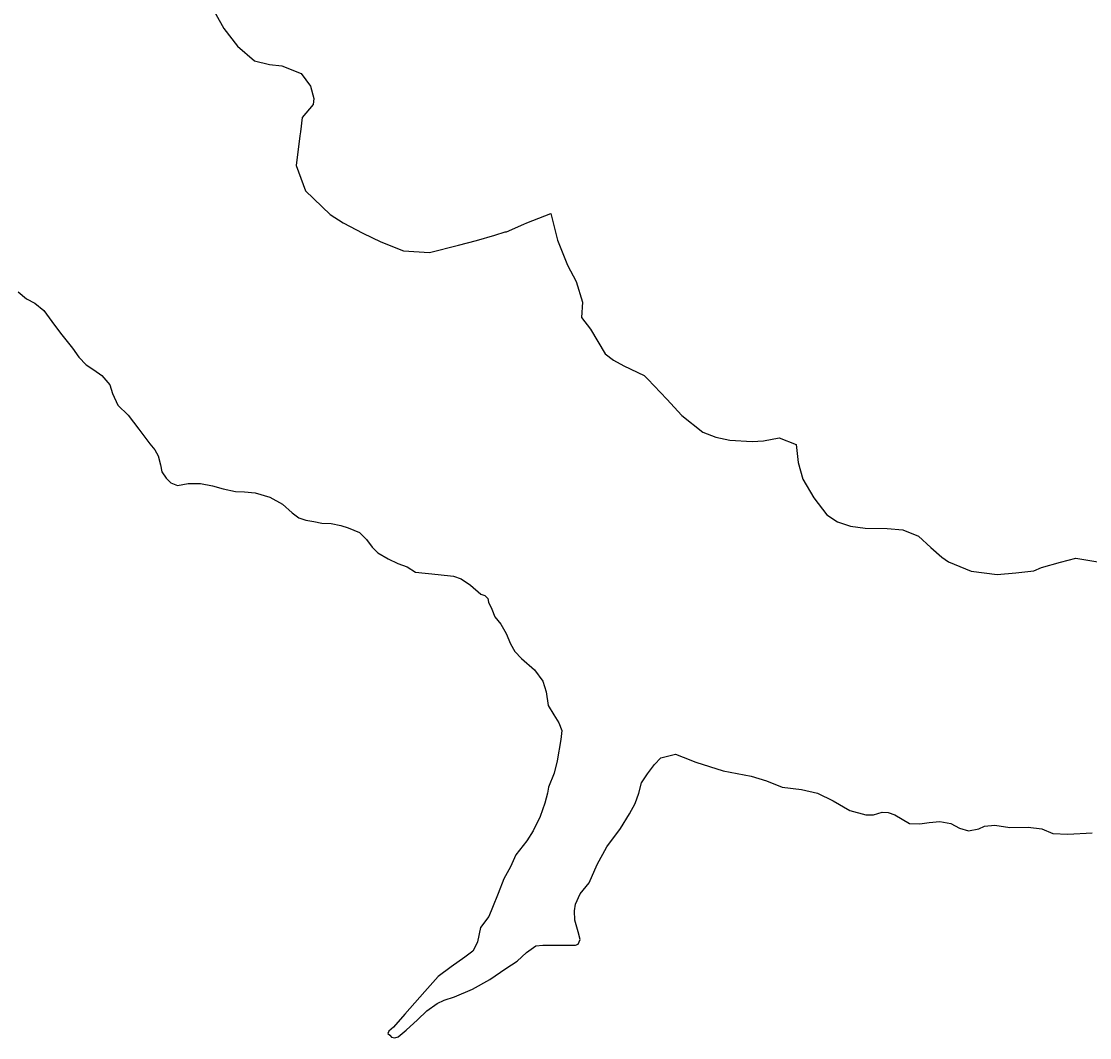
# Model space of a CAD drawing. Extents: x 31699 to 244310, y -8841 to 11474.
# Drawn here: x 135430 to 135540.1, y 700 to 804.8 of the extents above; entities that cross this region are included whole.
import ezdxf

# ---------------------------------------------------------------- set-up
doc = ezdxf.new("R2010")
doc.units = 0
doc.layers.add('R_Draft', color=7, linetype='Continuous')
doc.layers.add('R_Logo', color=7, linetype='Continuous')

msp = doc.modelspace()

# ---------------------------------------------------------------- linework, layer by layer
at = {"layer": 'R_Draft'}
for points in [[(135449.39, 806.71), (135450.88, 804.05), (135452.29, 802.25), (135454.04, 800.73), (135455.58, 800.34), (135456.85, 800.22), (135458.85, 799.43), (135459.8, 798.1), (135460.14, 796.83), (135460.08, 796.23), (135458.95, 794.88), (135458.77, 793.41), (135458.7, 793.01), (135458.33, 789.93), (135459.28, 787.33), (135461.84, 784.88), (135463.18, 784.02), (135465.19, 782.97), (135467.06, 782.05), (135469.4, 781.13), (135472.07, 780.95), (135475.07, 781.71), (135476.93, 782.19), (135478.8, 782.74), (135479.86, 783.08), (135480, 783.08), (135481.79, 783.9), (135482.12, 784.03), (135484.59, 784.99), (135485.27, 782.25), (135486.3, 779.65), (135487.18, 777.99), (135487.86, 775.85), (135487.74, 774.25), (135488.68, 773.05), (135490.17, 770.53), (135491.04, 769.86), (135492.11, 769.27), (135494.19, 768.28), (135494.59, 767.89), (135496.54, 765.83), (135498.09, 764.17), (135500.24, 762.45), (135501.58, 761.92), (135503.05, 761.6), (135505.32, 761.48), (135506.52, 761.56), (135508.12, 761.84), (135509.86, 761.18), (135510.07, 759.31), (135510.55, 757.58), (135511.7, 755.65), (135513.05, 753.92), (135514.12, 753.2), (135515.46, 752.74), (135517, 752.55), (135519.27, 752.5), (135520.87, 752.38), (135522.48, 751.72), (135523.75, 750.53), (135524.89, 749.54), (135525.57, 749.07), (135527.91, 748.09), (135530.58, 747.77), (135532.51, 747.92), (135534.38, 748.14), (135535.18, 748.48), (135537.11, 749.03), (135538.71, 749.44), (135543.45, 748.67)], [(135429.66, 776.9), (135430.53, 776.18), (135431.4, 775.74), (135432.32, 774.97), (135433.15, 773.85), (135434.02, 772.64), (135435.28, 771.09), (135435.91, 770.17), (135436.69, 769.39), (135437.46, 768.86), (135438.28, 768.28), (135439.11, 767.31), (135439.4, 766.43), (135439.93, 765.22), (135441, 764.2), (135442.11, 762.75), (135443.23, 761.25), (135443.76, 760.62), (135444.1, 759.99), (135444.34, 759.07), (135444.49, 758.34), (135444.92, 757.71), (135445.41, 757.22), (135446.09, 756.93), (135447.2, 757.13), (135448.48, 757.14), (135449.69, 756.9), (135450.81, 756.61), (135452.07, 756.31), (135452.99, 756.27), (135454.1, 756.17), (135455.6, 755.73), (135456.91, 755.01), (135457.93, 754.13), (135458.61, 753.6), (135459.33, 753.36), (135460.16, 753.21), (135460.98, 753.07), (135461.95, 753.02), (135462.92, 752.82), (135463.7, 752.58), (135464.86, 752.1), (135465.59, 751.37), (135466.17, 750.59)], [(135429.66, 776.9), (135430.53, 776.18), (135431.4, 775.74), (135432.32, 774.97), (135433.15, 773.85), (135434.02, 772.64), (135435.28, 771.09), (135435.91, 770.17), (135436.69, 769.39), (135437.46, 768.86), (135438.28, 768.28), (135439.11, 767.31), (135439.4, 766.43), (135439.93, 765.22), (135441, 764.2), (135442.11, 762.75), (135443.23, 761.25), (135443.76, 760.62), (135444.1, 759.99), (135444.34, 759.07), (135444.49, 758.34), (135444.92, 757.71), (135445.41, 757.22), (135446.09, 756.93), (135447.2, 757.13), (135448.48, 757.14), (135449.69, 756.9), (135450.81, 756.61), (135452.07, 756.31), (135452.99, 756.27), (135454.1, 756.17), (135455.6, 755.73), (135456.91, 755.01), (135457.93, 754.13), (135458.61, 753.6), (135459.33, 753.36), (135460.16, 753.21), (135460.98, 753.07), (135461.95, 753.02), (135462.92, 752.82), (135463.7, 752.58), (135464.86, 752.1), (135465.59, 751.37), (135466.17, 750.59)], [(135466.17, 750.59), (135466.76, 750), (135467.82, 749.37), (135468.79, 748.88), (135469.76, 748.55), (135470.64, 748.01), (135472.96, 747.77), (135474.56, 747.58), (135475.34, 747.33), (135476.31, 746.65), (135477.37, 745.73), (135477.76, 745.59), (135478.1, 745.3), (135478.15, 744.91), (135478.49, 744.18), (135478.82, 743.41), (135479.41, 742.63), (135479.99, 741.66), (135480.42, 740.6), (135480.86, 739.82), (135481.54, 739.09), (135482.9, 737.93), (135483.77, 736.77), (135484.11, 735.65), (135484.3, 734.25), (135484.88, 733.28), (135485.42, 732.45), (135485.71, 731.68), (135485.61, 730.76), (135485.22, 728.53), (135484.93, 727.27), (135484.35, 725.84), (135484.25, 725.21), (135483.96, 724.19), (135483.48, 722.79), (135482.75, 721.33), (135482.12, 720.31), (135480.96, 718.86), (135480.42, 717.6), (135479.75, 716.39), (135479.16, 714.88), (135478.58, 713.43), (135478.19, 712.51), (135477.32, 711.35), (135477.03, 709.89), (135476.74, 709.31), (135476.55, 708.92), (135475.72, 708.29), (135474.32, 707.32), (135472.96, 706.3), (135471.6, 704.75), (135469.52, 702.43), (135468.36, 701.07), (135467.87, 700.68), (135467.78, 700.44), (135467.97, 700.25), (135468.16, 700.05), (135468.5, 700), (135468.84, 700.1), (135469.67, 700.78), (135470.83, 701.85), (135471.8, 702.77), (135472.86, 703.54), (135473.59, 703.88), (135474.66, 704.22), (135476.5, 705), (135478.29, 706.01), (135479.94, 707.13), (135481.1, 707.9), (135482.07, 708.78), (135483.04, 709.46), (135483.77, 709.55), (135484.88, 709.55), (135486.34, 709.55), (135487.11, 709.55), (135487.4, 709.65), (135487.6, 710.13), (135487.4, 710.91), (135487.06, 712.12), (135487.01, 713.09), (135487.11, 713.77), (135487.6, 714.84), (135488.52, 715.95), (135489.34, 717.84), (135490.36, 719.68), (135491.76, 721.57), (135492.68, 723.08), (135493.27, 724.14), (135493.65, 725.21), (135493.94, 726.28), (135494.53, 727.2)], [(135466.17, 750.59), (135466.76, 750), (135467.82, 749.37), (135468.79, 748.88), (135469.76, 748.55), (135470.64, 748.01), (135472.96, 747.77), (135474.56, 747.58), (135475.34, 747.33), (135476.31, 746.65), (135477.37, 745.73), (135477.76, 745.59), (135478.1, 745.3), (135478.15, 744.91), (135478.49, 744.18), (135478.82, 743.41), (135479.41, 742.63), (135479.99, 741.66), (135480.42, 740.6), (135480.86, 739.82), (135481.54, 739.09), (135482.9, 737.93), (135483.77, 736.77), (135484.11, 735.65), (135484.3, 734.25), (135484.88, 733.28), (135485.42, 732.45), (135485.71, 731.68), (135485.61, 730.76), (135485.22, 728.53), (135484.93, 727.27), (135484.35, 725.84), (135484.25, 725.21), (135483.96, 724.19), (135483.48, 722.79), (135482.75, 721.33), (135482.12, 720.31), (135480.96, 718.86), (135480.42, 717.6), (135479.75, 716.39), (135479.16, 714.88), (135478.58, 713.43), (135478.19, 712.51), (135477.32, 711.35), (135477.03, 709.89), (135476.74, 709.31), (135476.55, 708.92), (135475.72, 708.29), (135474.32, 707.32), (135472.96, 706.3), (135471.6, 704.75), (135469.52, 702.43), (135468.36, 701.07), (135467.87, 700.68), (135467.78, 700.44), (135467.97, 700.25), (135468.16, 700.05), (135468.5, 700), (135468.84, 700.1), (135469.67, 700.78), (135470.83, 701.85), (135471.8, 702.77), (135472.86, 703.54), (135473.59, 703.88), (135474.66, 704.22), (135476.5, 705), (135478.29, 706.01), (135479.94, 707.13), (135481.1, 707.9), (135482.07, 708.78), (135483.04, 709.46), (135483.77, 709.55), (135484.88, 709.55), (135486.34, 709.55), (135487.11, 709.55), (135487.4, 709.65), (135487.6, 710.13), (135487.4, 710.91), (135487.06, 712.12), (135487.01, 713.09), (135487.11, 713.77), (135487.6, 714.84), (135488.52, 715.95), (135489.34, 717.84), (135490.36, 719.68), (135491.76, 721.57), (135492.68, 723.08), (135493.27, 724.14), (135493.65, 725.21), (135493.94, 726.28), (135494.53, 727.2)], [(135494.53, 727.2), (135495.25, 728.16), (135495.93, 728.84), (135497.43, 729.23), (135498.21, 728.94), (135499.52, 728.41), (135502.33, 727.53), (135505.23, 726.95), (135506.83, 726.47), (135508.43, 725.84), (135510.42, 725.59), (135512.07, 725.21), (135513.67, 724.43), (135515.41, 723.41), (135517.06, 722.98), (135517.83, 722.98), (135518.75, 723.27), (135519.34, 723.22), (135520.06, 722.98), (135520.79, 722.54), (135521.57, 722.1), (135522.63, 722.06), (135523.57, 722.2), (135524.69, 722.3), (135525.8, 722.1), (135526.72, 721.62), (135527.64, 721.33), (135528.71, 721.52), (135529.29, 721.81), (135530.36, 721.91), (135531.91, 721.67), (135533.8, 721.72), (135535.2, 721.52), (135536.32, 721.04), (135537.87, 720.99), (135540.39, 721.13)], [(135494.53, 727.2), (135495.25, 728.16), (135495.93, 728.84), (135497.43, 729.23), (135498.21, 728.94), (135499.52, 728.41), (135502.33, 727.53), (135505.23, 726.95), (135506.83, 726.47), (135508.43, 725.84), (135510.42, 725.59), (135512.07, 725.21), (135513.67, 724.43), (135515.41, 723.41), (135517.06, 722.98), (135517.83, 722.98), (135518.75, 723.27), (135519.34, 723.22), (135520.06, 722.98), (135520.79, 722.54), (135521.57, 722.1), (135522.63, 722.06), (135523.57, 722.2), (135524.69, 722.3), (135525.8, 722.1), (135526.72, 721.62), (135527.64, 721.33), (135528.71, 721.52), (135529.29, 721.81), (135530.36, 721.91), (135531.91, 721.67), (135533.8, 721.72), (135535.2, 721.52), (135536.32, 721.04), (135537.87, 720.99), (135540.39, 721.13)]]:
    msp.add_lwpolyline(points, dxfattribs=at)
at = {"layer": 'R_Logo'}
for points in [[(135429.66, 776.9), (135430.53, 776.18), (135431.4, 775.74), (135432.32, 774.97), (135433.15, 773.85), (135434.02, 772.64), (135435.28, 771.09), (135435.91, 770.17), (135436.69, 769.39), (135437.46, 768.86), (135438.28, 768.28), (135439.11, 767.31), (135439.4, 766.43), (135439.93, 765.22), (135441, 764.2), (135442.11, 762.75), (135443.23, 761.25), (135443.76, 760.62), (135444.1, 759.99), (135444.34, 759.07), (135444.49, 758.34), (135444.92, 757.71), (135445.41, 757.22), (135446.09, 756.93), (135447.2, 757.13), (135448.48, 757.14), (135449.69, 756.9), (135450.81, 756.61), (135452.07, 756.31), (135452.99, 756.27), (135454.1, 756.17), (135455.6, 755.73), (135456.91, 755.01), (135457.93, 754.13), (135458.61, 753.6), (135459.33, 753.36), (135460.16, 753.21), (135460.98, 753.07), (135461.95, 753.02), (135462.92, 752.82), (135463.7, 752.58), (135464.86, 752.1), (135465.59, 751.37), (135466.17, 750.59)], [(135429.66, 776.9), (135430.53, 776.18), (135431.4, 775.74), (135432.32, 774.97), (135433.15, 773.85), (135434.02, 772.64), (135435.28, 771.09), (135435.91, 770.17), (135436.69, 769.39), (135437.46, 768.86), (135438.28, 768.28), (135439.11, 767.31), (135439.4, 766.43), (135439.93, 765.22), (135441, 764.2), (135442.11, 762.75), (135443.23, 761.25), (135443.76, 760.62), (135444.1, 759.99), (135444.34, 759.07), (135444.49, 758.34), (135444.92, 757.71), (135445.41, 757.22), (135446.09, 756.93), (135447.2, 757.13), (135448.48, 757.14), (135449.69, 756.9), (135450.81, 756.61), (135452.07, 756.31), (135452.99, 756.27), (135454.1, 756.17), (135455.6, 755.73), (135456.91, 755.01), (135457.93, 754.13), (135458.61, 753.6), (135459.33, 753.36), (135460.16, 753.21), (135460.98, 753.07), (135461.95, 753.02), (135462.92, 752.82), (135463.7, 752.58), (135464.86, 752.1), (135465.59, 751.37), (135466.17, 750.59)], [(135466.17, 750.59), (135466.76, 750), (135467.82, 749.37), (135468.79, 748.88), (135469.76, 748.55), (135470.64, 748.01), (135472.96, 747.77), (135474.56, 747.58), (135475.34, 747.33), (135476.31, 746.65), (135477.37, 745.73), (135477.76, 745.59), (135478.1, 745.3), (135478.15, 744.91), (135478.49, 744.18), (135478.82, 743.41), (135479.41, 742.63), (135479.99, 741.66), (135480.42, 740.6), (135480.86, 739.82), (135481.54, 739.09), (135482.9, 737.93), (135483.77, 736.77), (135484.11, 735.65), (135484.3, 734.25), (135484.88, 733.28), (135485.42, 732.45), (135485.71, 731.68), (135485.61, 730.76), (135485.22, 728.53), (135484.93, 727.27), (135484.35, 725.84), (135484.25, 725.21), (135483.96, 724.19), (135483.48, 722.79), (135482.75, 721.33), (135482.12, 720.31), (135480.96, 718.86), (135480.42, 717.6), (135479.75, 716.39), (135479.16, 714.88), (135478.58, 713.43), (135478.19, 712.51), (135477.32, 711.35), (135477.03, 709.89), (135476.74, 709.31), (135476.55, 708.92), (135475.72, 708.29), (135474.32, 707.32), (135472.96, 706.3), (135471.6, 704.75), (135469.52, 702.43), (135468.36, 701.07), (135467.87, 700.68), (135467.78, 700.44), (135467.97, 700.25), (135468.16, 700.05), (135468.5, 700), (135468.84, 700.1), (135469.67, 700.78), (135470.83, 701.85), (135471.8, 702.77), (135472.86, 703.54), (135473.59, 703.88), (135474.66, 704.22), (135476.5, 705), (135478.29, 706.01), (135479.94, 707.13), (135481.1, 707.9), (135482.07, 708.78), (135483.04, 709.46), (135483.77, 709.55), (135484.88, 709.55), (135486.34, 709.55), (135487.11, 709.55), (135487.4, 709.65), (135487.6, 710.13), (135487.4, 710.91), (135487.06, 712.12), (135487.01, 713.09), (135487.11, 713.77), (135487.6, 714.84), (135488.52, 715.95), (135489.34, 717.84), (135490.36, 719.68), (135491.76, 721.57), (135492.68, 723.08), (135493.27, 724.14), (135493.65, 725.21), (135493.94, 726.28), (135494.53, 727.2)], [(135466.17, 750.59), (135466.76, 750), (135467.82, 749.37), (135468.79, 748.88), (135469.76, 748.55), (135470.64, 748.01), (135472.96, 747.77), (135474.56, 747.58), (135475.34, 747.33), (135476.31, 746.65), (135477.37, 745.73), (135477.76, 745.59), (135478.1, 745.3), (135478.15, 744.91), (135478.49, 744.18), (135478.82, 743.41), (135479.41, 742.63), (135479.99, 741.66), (135480.42, 740.6), (135480.86, 739.82), (135481.54, 739.09), (135482.9, 737.93), (135483.77, 736.77), (135484.11, 735.65), (135484.3, 734.25), (135484.88, 733.28), (135485.42, 732.45), (135485.71, 731.68), (135485.61, 730.76), (135485.22, 728.53), (135484.93, 727.27), (135484.35, 725.84), (135484.25, 725.21), (135483.96, 724.19), (135483.48, 722.79), (135482.75, 721.33), (135482.12, 720.31), (135480.96, 718.86), (135480.42, 717.6), (135479.75, 716.39), (135479.16, 714.88), (135478.58, 713.43), (135478.19, 712.51), (135477.32, 711.35), (135477.03, 709.89), (135476.74, 709.31), (135476.55, 708.92), (135475.72, 708.29), (135474.32, 707.32), (135472.96, 706.3), (135471.6, 704.75), (135469.52, 702.43), (135468.36, 701.07), (135467.87, 700.68), (135467.78, 700.44), (135467.97, 700.25), (135468.16, 700.05), (135468.5, 700), (135468.84, 700.1), (135469.67, 700.78), (135470.83, 701.85), (135471.8, 702.77), (135472.86, 703.54), (135473.59, 703.88), (135474.66, 704.22), (135476.5, 705), (135478.29, 706.01), (135479.94, 707.13), (135481.1, 707.9), (135482.07, 708.78), (135483.04, 709.46), (135483.77, 709.55), (135484.88, 709.55), (135486.34, 709.55), (135487.11, 709.55), (135487.4, 709.65), (135487.6, 710.13), (135487.4, 710.91), (135487.06, 712.12), (135487.01, 713.09), (135487.11, 713.77), (135487.6, 714.84), (135488.52, 715.95), (135489.34, 717.84), (135490.36, 719.68), (135491.76, 721.57), (135492.68, 723.08), (135493.27, 724.14), (135493.65, 725.21), (135493.94, 726.28), (135494.53, 727.2)], [(135494.53, 727.2), (135495.25, 728.16), (135495.93, 728.84), (135497.43, 729.23), (135498.21, 728.94), (135499.52, 728.41), (135502.33, 727.53), (135505.23, 726.95), (135506.83, 726.47), (135508.43, 725.84), (135510.42, 725.59), (135512.07, 725.21), (135513.67, 724.43), (135515.41, 723.41), (135517.06, 722.98), (135517.83, 722.98), (135518.75, 723.27), (135519.34, 723.22), (135520.06, 722.98), (135520.79, 722.54), (135521.57, 722.1), (135522.63, 722.06), (135523.57, 722.2), (135524.69, 722.3), (135525.8, 722.1), (135526.72, 721.62), (135527.64, 721.33), (135528.71, 721.52), (135529.29, 721.81), (135530.36, 721.91), (135531.91, 721.67), (135533.8, 721.72), (135535.2, 721.52), (135536.32, 721.04), (135537.87, 720.99), (135540.39, 721.13)], [(135494.53, 727.2), (135495.25, 728.16), (135495.93, 728.84), (135497.43, 729.23), (135498.21, 728.94), (135499.52, 728.41), (135502.33, 727.53), (135505.23, 726.95), (135506.83, 726.47), (135508.43, 725.84), (135510.42, 725.59), (135512.07, 725.21), (135513.67, 724.43), (135515.41, 723.41), (135517.06, 722.98), (135517.83, 722.98), (135518.75, 723.27), (135519.34, 723.22), (135520.06, 722.98), (135520.79, 722.54), (135521.57, 722.1), (135522.63, 722.06), (135523.57, 722.2), (135524.69, 722.3), (135525.8, 722.1), (135526.72, 721.62), (135527.64, 721.33), (135528.71, 721.52), (135529.29, 721.81), (135530.36, 721.91), (135531.91, 721.67), (135533.8, 721.72), (135535.2, 721.52), (135536.32, 721.04), (135537.87, 720.99), (135540.39, 721.13)]]:
    msp.add_lwpolyline(points, dxfattribs=at)

doc.saveas('drawing.dxf')
